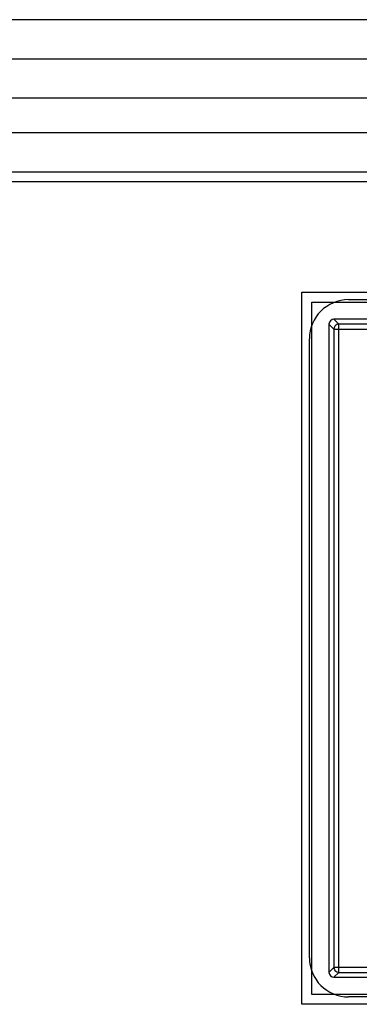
# Model space of a CAD drawing. Header units: millimetres. Extents: x 0 to 1524, y 0 to 1016.
# Tile 266 of 352: x 707.49 to 714.41, y 915.89 to 935.94. Entities that reach past the tile are written whole.
import ezdxf

# ---------------------------------------------------------------- set-up
doc = ezdxf.new("R2010")
doc.units = ezdxf.units.MM
doc.header["$LTSCALE"] = 83.82
doc.layers.get('0').update_dxf_attribs({"linetype": 'CONTINUOUS'})

msp = doc.modelspace()

# ---------------------------------------------------------------- linework, layer by layer
at = {"color": 7, "linetype": 'CONTINUOUS'}
for p, q in [((974.594, 935.938), (546.194, 935.938)), ((974.394, 935.138), (546.394, 935.138)), ((974.394, 935.138), (546.394, 935.138)), ((974.394, 935.138), (546.394, 935.138)), ((974.394, 934.338), (546.394, 934.338)), ((554.394, 933.638), (966.394, 933.638)), ((554.594, 932.838), (966.194, 932.838)), ((966.194, 932.638), (554.594, 932.638)), ((714.194, 930.238), (726.794, 930.238)), ((713.394, 916.838), (713.394, 929.438)), ((726.794, 916.038), (714.194, 916.038))]:
    msp.add_line(p, q, dxfattribs=at)
at = {"color": 4, "linetype": 'CONTINUOUS'}
for p, q in [((713.244, 930.388), (727.744, 930.388)), ((713.244, 915.888), (713.244, 930.388)), ((713.444, 916.088), (713.444, 930.188)), ((713.444, 930.188), (727.544, 930.188)), ((727.544, 916.088), (713.444, 916.088)), ((727.744, 915.888), (713.244, 915.888))]:
    msp.add_line(p, q, dxfattribs=at)
at = {"color": 6, "linetype": 'CONTINUOUS'}
for p, q in [((713.794, 929.738), (713.794, 916.538)), ((713.894, 929.639), (713.794, 929.738)), ((727.094, 929.838), (713.894, 929.838)), ((713.894, 929.838), (713.994, 929.739)), ((726.995, 929.739), (713.994, 929.739)), ((713.894, 929.639), (713.894, 916.638)), ((713.994, 916.638), (713.994, 929.639)), ((713.994, 929.639), (726.995, 929.639)), ((713.794, 916.538), (713.894, 916.638)), ((713.994, 916.538), (713.894, 916.438)), ((726.995, 916.638), (713.994, 916.638)), ((713.994, 916.538), (726.995, 916.538)), ((713.894, 916.438), (727.094, 916.438))]:
    msp.add_line(p, q, dxfattribs=at)
for points in [[(713.894, 929.838), (713.856, 929.831), (713.824, 929.809), (713.802, 929.777), (713.794, 929.738)], [(713.994, 929.739), (713.972, 929.736), (713.951, 929.729), (713.932, 929.717), (713.916, 929.701), (713.904, 929.682), (713.897, 929.661), (713.894, 929.639)], [(713.994, 929.639), (713.994, 929.661), (713.994, 929.681), (713.994, 929.7), (713.994, 929.716), (713.994, 929.728), (713.994, 929.736), (713.994, 929.739)], [(713.894, 929.639), (713.897, 929.639), (713.905, 929.639), (713.917, 929.639), (713.932, 929.639), (713.951, 929.639), (713.972, 929.639), (713.994, 929.639)], [(713.794, 916.538), (713.802, 916.5), (713.824, 916.468), (713.856, 916.446), (713.894, 916.438)], [(713.994, 916.638), (713.972, 916.638), (713.951, 916.638), (713.933, 916.638), (713.917, 916.638), (713.905, 916.638), (713.897, 916.638), (713.894, 916.638)], [(713.894, 916.638), (713.896, 916.616), (713.904, 916.595), (713.916, 916.576), (713.932, 916.56), (713.95, 916.548), (713.972, 916.541), (713.994, 916.538)], [(713.994, 916.538), (713.994, 916.541), (713.994, 916.549), (713.994, 916.561), (713.994, 916.576), (713.994, 916.595), (713.994, 916.616), (713.994, 916.638)]]:
    msp.add_lwpolyline(points, dxfattribs=at)
at = {"color": 7, "linetype": 'CONTINUOUS'}
for centre, start, end in [((714.194, 929.438), 90, 180), ((714.194, 916.838), 180, 270)]:
    msp.add_arc(centre, 0.8, start, end, dxfattribs=at)

doc.saveas('drawing.dxf')
